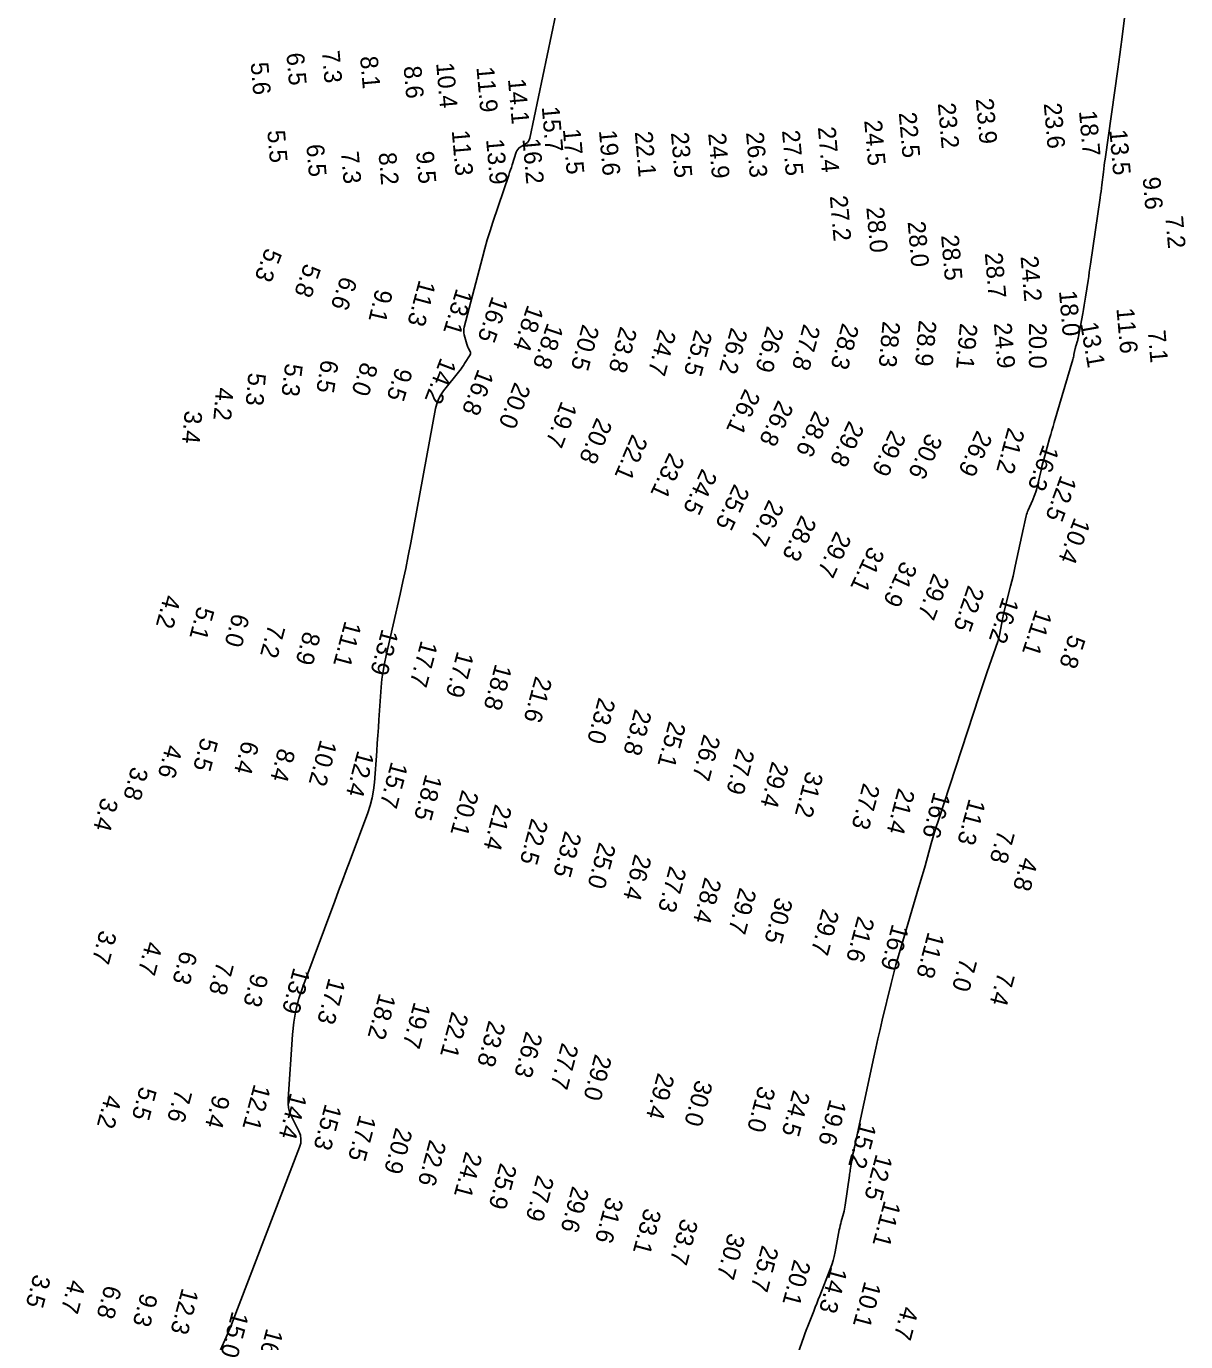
# Model space of a CAD drawing. Extents: x 988130 to 1132882, y 654656 to 841453.
# Drawn here: x 1037709.8 to 1038038, y 781971.3 to 782343.9 of the extents above; entities that cross this region are included whole.
import ezdxf

# ---------------------------------------------------------------- set-up
doc = ezdxf.new("R2010")
doc.units = 0
doc.layers.add('V-TOPO-MAJR', color=7, linetype='Continuous')
doc.layers.add('V-TOPO-SOUN', color=7, linetype='Continuous')

msp = doc.modelspace()

# ---------------------------------------------------------------- linework, layer by layer
at = {"layer": 'V-TOPO-MAJR'}
for points in [[(1037860.94, 782353.23), (1037852.32, 782312.16), (1037852.18, 782311.71), (1037851.96, 782311.31), (1037851.66, 782310.97), (1037851.29, 782310.68), (1037849.62, 782309.64), (1037849.23, 782309.36), (1037848.92, 782309.02), (1037848.67, 782308.63), (1037848.48, 782308.19), (1037847.36, 782304.66), (1037847.12, 782303.92), (1037846.88, 782303.18), (1037846.63, 782302.44), (1037846.38, 782301.7), (1037841.89, 782288.38), (1037841.08, 782285.91), (1037840.31, 782283.42), (1037839.59, 782280.92), (1037838.91, 782278.41), (1037833.76, 782258.69), (1037833.65, 782258.15), (1037833.62, 782257.6), (1037833.66, 782257.06), (1037833.76, 782256.52), (1037834.49, 782253.8), (1037834.57, 782253.53), (1037834.67, 782253.27), (1037834.78, 782253.02), (1037834.91, 782252.77), (1037835.45, 782251.8), (1037835.56, 782251.55), (1037835.59, 782251.31), (1037835.54, 782251.07), (1037835.43, 782250.84), (1037833.85, 782248.32), (1037833.53, 782247.83), (1037833.2, 782247.35), (1037832.86, 782246.87), (1037832.5, 782246.41), (1037827.92, 782240.63), (1037827.12, 782239.48), (1037826.47, 782238.26), (1037825.98, 782236.96), (1037825.64, 782235.6), (1037818.63, 782197.57), (1037817.94, 782193.91), (1037817.21, 782190.26), (1037816.43, 782186.62), (1037815.61, 782182.99), (1037811.63, 782165.67), (1037811.16, 782163.44), (1037810.78, 782161.2), (1037810.49, 782158.94), (1037810.28, 782156.67), (1037809.64, 782147.46), (1037809.48, 782145.23), (1037809.33, 782143.01), (1037809.17, 782140.79), (1037809, 782138.57), (1037808.35, 782129.68), (1037808.11, 782127.48), (1037807.71, 782125.31), (1037807.16, 782123.17), (1037806.46, 782121.07), (1037801.47, 782107.73), (1037800.38, 782104.81), (1037799.28, 782101.89), (1037798.19, 782098.98), (1037797.1, 782096.06), (1037788.05, 782071.83), (1037786.95, 782068.54), (1037786.1, 782065.2), (1037785.5, 782061.81), (1037785.14, 782058.36), (1037783.9, 782039.97), (1037783.89, 782038.76), (1037784.04, 782037.58), (1037784.35, 782036.43), (1037784.81, 782035.32), (1037786.97, 782030.91), (1037787.38, 782029.81), (1037787.56, 782028.69), (1037787.48, 782027.56), (1037787.17, 782026.42), (1037767.87, 781976.22), (1037766.38, 781972.58), (1037764.76, 781969)], [(1037912.69, 781923.22), (1037929.4, 781971.35), (1037929.79, 781972.44), (1037930.19, 781973.53), (1037930.59, 781974.61), (1037931.02, 781975.69), (1037932.72, 781979.99), (1037933.15, 781981.07), (1037933.57, 781982.14), (1037934, 781983.22), (1037934.42, 781984.29), (1037937.4, 781991.87), (1037937.84, 781993.06), (1037938.21, 781994.26), (1037938.53, 781995.48), (1037938.79, 781996.72), (1037939.96, 782003), (1037940.08, 782003.59), (1037940.21, 782004.18), (1037940.35, 782004.76), (1037940.5, 782005.34), (1037941.14, 782007.65), (1037941.29, 782008.24), (1037941.43, 782008.82), (1037941.54, 782009.41), (1037941.63, 782010), (1037942.83, 782018.37), (1037942.89, 782018.74), (1037942.94, 782019.11), (1037942.99, 782019.48), (1037943.04, 782019.85), (1037943.27, 782021.57), (1037943.31, 782021.82), (1037943.37, 782022.06), (1037943.43, 782022.3), (1037943.51, 782022.54), (1037944, 782023.88), (1037944.01, 782023.91), (1037944.01, 782023.94), (1037943.99, 782023.95), (1037943.95, 782023.96), (1037943.8, 782023.98), (1037943.76, 782023.99), (1037943.74, 782024), (1037943.73, 782024.03), (1037943.74, 782024.06), (1037944.03, 782025.43), (1037944.08, 782025.67), (1037944.13, 782025.91), (1037944.19, 782026.15), (1037944.24, 782026.39), (1037949.72, 782051.85), (1037950.29, 782054.47), (1037950.88, 782057.1), (1037951.49, 782059.72), (1037952.12, 782062.34), (1037954.66, 782072.8), (1037955.31, 782075.41), (1037956, 782078.01), (1037956.72, 782080.61), (1037957.47, 782083.19), (1037962.4, 782099.81), (1037962.86, 782101.38), (1037963.32, 782102.96), (1037963.77, 782104.53), (1037964.22, 782106.11), (1037966, 782112.43), (1037966.45, 782114.01), (1037966.92, 782115.58), (1037967.4, 782117.15), (1037967.91, 782118.71), (1037979.58, 782154.27), (1037980.14, 782155.95), (1037980.7, 782157.63), (1037981.26, 782159.31), (1037981.83, 782160.99), (1037984.8, 782169.67), (1037985.02, 782170.36), (1037985.22, 782171.06), (1037985.39, 782171.76), (1037985.53, 782172.48), (1037986.04, 782175.34), (1037986.17, 782176.05), (1037986.32, 782176.76), (1037986.48, 782177.47), (1037986.65, 782178.18), (1037988.45, 782185.29), (1037988.81, 782186.71), (1037989.15, 782188.14), (1037989.47, 782189.56), (1037989.79, 782190.99), (1037992.1, 782201.81), (1037992.19, 782202.24), (1037992.29, 782202.66), (1037992.38, 782203.09), (1037992.48, 782203.51), (1037992.88, 782205.22), (1037992.99, 782205.64), (1037993.12, 782206.05), (1037993.27, 782206.46), (1037993.43, 782206.87), (1037994.61, 782209.53), (1037994.72, 782209.78), (1037994.83, 782210.03), (1037994.93, 782210.28), (1037995.04, 782210.53), (1037995.45, 782211.52), (1037995.55, 782211.78), (1037995.64, 782212.03), (1037995.71, 782212.29), (1037995.78, 782212.55), (1037997.09, 782218.15), (1037997.33, 782219.17), (1037997.59, 782220.19), (1037997.85, 782221.21), (1037998.13, 782222.22), (1037999.49, 782227.09), (1037999.82, 782228.23), (1038000.14, 782229.38), (1038000.48, 782230.53), (1038000.81, 782231.67), (1038006.05, 782249.5), (1038006.15, 782249.85), (1038006.24, 782250.2), (1038006.33, 782250.56), (1038006.4, 782250.92), (1038006.74, 782252.57), (1038006.8, 782252.82), (1038006.86, 782253.06), (1038006.93, 782253.31), (1038007.01, 782253.55), (1038007.33, 782254.52), (1038007.41, 782254.77), (1038007.47, 782255.01), (1038007.53, 782255.26), (1038007.59, 782255.51), (1038008.9, 782262.52), (1038009.11, 782263.68), (1038009.31, 782264.85), (1038009.51, 782266.01), (1038009.69, 782267.18), (1038010.39, 782271.86), (1038010.57, 782273.02), (1038010.74, 782274.19), (1038010.91, 782275.36), (1038011.08, 782276.53), (1038013.81, 782295.3), (1038013.94, 782296.21), (1038014.06, 782297.12), (1038014.18, 782298.02), (1038014.29, 782298.94), (1038014.73, 782302.58), (1038014.84, 782303.49), (1038014.96, 782304.4), (1038015.08, 782305.31), (1038015.2, 782306.22), (1038018.77, 782331.74), (1038019.06, 782333.83), (1038019.35, 782335.93), (1038019.63, 782338.03), (1038019.92, 782340.13), (1038021.03, 782348.52)]]:
    msp.add_lwpolyline(points, dxfattribs=at)

# ---------------------------------------------------------------- texts
at = {"layer": 'V-TOPO-SOUN'}
for s, rotation, p in [('7.3', 275, (1037793.46, 782336.84)), ('5.6', 275, (1037773.29, 782333.52)), ('6.5', 275, (1037783.41, 782336.2)), ('8.1', 275, (1037804.28, 782335.25)), ('10.4 ', 275, (1037825.82, 782333.44)), ('8.6', 275, (1037816.6, 782332.47)), ('11.9 ', 275, (1037837.23, 782332.25)), ('14.1 ', 275, (1037846.14, 782328.9)), ('23.2 ', 275, (1037967.84, 782322.03)), ('23.9 ', 275, (1037978.59, 782323.3)), ('23.6 ', 275, (1037997.83, 782321.98)), ('15.7 ', 275, (1037855.72, 782321.01)), ('22.5 ', 275, (1037956.79, 782319.38)), ('18.7 ', 275, (1038007.81, 782319.85)), ('27.4 ', 275, (1037933.89, 782315.27)), ('24.5 ', 275, (1037947.01, 782317.15)), ('5.5', 275, (1037778.01, 782314.28)), ('11.3 ', 275, (1037830.23, 782314.3)), ('13.9 ', 275, (1037839.96, 782311.82)), ('16.2 ', 275, (1037850.26, 782311.97)), ('17.5 ', 275, (1037861.7, 782314.7)), ('19.6 ', 275, (1037871.91, 782314.33)), ('22.1 ', 275, (1037882.06, 782313.95)), ('23.5 ', 275, (1037892.28, 782313.73)), ('24.9 ', 275, (1037902.84, 782313.51)), ('26.3 ', 275, (1037913.54, 782313.77)), ('27.5 ', 275, (1037923.73, 782314.3)), ('13.5 ', 275, (1038016.41, 782314.47)), ('6.5', 275, (1037789.06, 782310.31)), ('7.3', 275, (1037798.88, 782308.32)), ('8.2', 275, (1037809.5, 782307.97)), ('9.5', 275, (1037820.12, 782308.34)), ('9.6', 275, (1038025.83, 782301.01)), ('27.2 ', 275, (1037937.26, 782295.78)), ('28.0 ', 275, (1037947.61, 782292.52)), ('28.0 ', 275, (1037959.3, 782288.48)), ('7.2', 275, (1038032.26, 782290)), ('28.5 ', 275, (1037968.76, 782284.64)), ('5.3', 249, (1037777.66, 782281.36)), ('28.7 ', 275, (1037981.14, 782279.61)), ('24.2 ', 275, (1037991.26, 782278.67)), ('5.8', 251, (1037788.61, 782276.95)), ('6.6', 251, (1037798.93, 782273.33)), ('11.3 ', 255, (1037821, 782272.26)), ('9.1', 257, (1037808.73, 782269.69)), ('13.1 ', 253, (1037831.57, 782269.84)), ('16.5 ', 251, (1037841.71, 782267.67)), ('18.0 ', 275, (1038002.14, 782268.87)), ('18.4 ', 251, (1037851.74, 782265.21)), ('11.6 ', 275, (1038018.41, 782263.95)), ('18.8 ', 251, (1037857.35, 782260.12)), ('20.5 ', 255, (1037867.28, 782259.69)), ('23.8 ', 255, (1037877.98, 782259.07)), ('26.9 ', 255, (1037919.51, 782259.2)), ('27.8 ', 255, (1037929.87, 782259.76)), ('28.3 ', 255, (1037940.82, 782260.03)), ('28.3 ', 265, (1037952.25, 782260.46)), ('28.9 ', 265, (1037962.53, 782260.76)), ('29.1 ', 265, (1037974.14, 782259.89)), ('24.9 ', 275, (1037983.7, 782259.73)), ('20.0 ', 270, (1037993.65, 782259.91)), ('13.1 ', 280, (1038008.12, 782259.7)), ('24.7 ', 255, (1037889.04, 782258.31)), ('25.5 ', 255, (1037899.26, 782258.13)), ('26.2 ', 255, (1037909.3, 782258.77)), ('7.1', 275, (1038027.28, 782257.65)), ('5.3', 263, (1037783.14, 782248.58)), ('6.5', 261, (1037793.32, 782249.61)), ('8.0', 251, (1037804.78, 782249.05)), ('14.2 ', 249, (1037827.13, 782250.26)), ('5.3', 265, (1037772.69, 782245.88)), ('9.5', 253, (1037814.47, 782247.53)), ('16.8 ', 249, (1037837.71, 782247.04)), ('4.2', 265, (1037763.55, 782241.69)), ('20.0 ', 249, (1037848.08, 782243.31)), ('26.1 ', 245, (1037913.31, 782241.45)), ('19.7 ', 249, (1037861.31, 782237.96)), ('26.8 ', 245, (1037922.68, 782238.24)), ('3.4', 265, (1037754.68, 782235.15)), ('20.8 ', 247, (1037871.29, 782233.26)), ('28.6 ', 245, (1037933.04, 782235.21)), ('29.8 ', 245, (1037942.7, 782232.38)), ('29.9 ', 245, (1037954.55, 782229.75)), ('26.9 ', 245, (1037978.99, 782229.66)), ('21.2 ', 255, (1037987.73, 782230.46)), ('22.1 ', 247, (1037881.32, 782228.57)), ('30.6 ', 245, (1037964.85, 782228.93)), ('16.3 ', 250, (1037997.69, 782225.65)), ('23.1 ', 245, (1037891.86, 782223.35)), ('24.5 ', 245, (1037901.11, 782218.84)), ('25.5 ', 245, (1037910.26, 782214.48)), ('12.5 ', 250, (1038002.69, 782216.99)), ('26.7 ', 245, (1037920.01, 782210.03)), ('28.3 ', 245, (1037929.21, 782205.68)), ('10.4 ', 249, (1038006.58, 782205)), ('29.7 ', 245, (1037939.08, 782201.1)), ('31.1 ', 245, (1037948.46, 782196.85)), ('31.9 ', 245, (1037957.72, 782192.7)), ('29.7 ', 249, (1037966.65, 782189.18)), ('22.5 ', 251, (1037976.45, 782185.8)), ('4.2', 255, (1037748.83, 782183.1)), ('16.2 ', 252, (1037986.25, 782182.46)), ('5.1', 255, (1037758.32, 782179.82)), ('6.0', 255, (1037768.26, 782177.85)), ('11.1 ', 252, (1037995.64, 782178.9)), ('7.2', 255, (1037778.35, 782174.75)), ('11.1 ', 255, (1037799.99, 782175.68)), ('13.9 ', 255, (1037810.48, 782173.42)), ('8.9', 255, (1037788.36, 782172.74)), ('17.7 ', 255, (1037821.57, 782170.12)), ('5.8', 252, (1038005.04, 782171.83)), ('17.9 ', 255, (1037831.82, 782167.1)), ('18.8 ', 255, (1037842.6, 782163.52)), ('21.6 ', 255, (1037853.93, 782160.01)), ('23.0 ', 255, (1037871.86, 782154)), ('23.8 ', 255, (1037882.14, 782150.72)), ('25.1 ', 255, (1037891.81, 782147.28)), ('26.7 ', 255, (1037901.58, 782143.58)), ('4.6', 255, (1037749.35, 782140.65)), ('5.5', 255, (1037759.35, 782142.66)), ('6.4', 255, (1037770.97, 782141.78)), ('10.2 ', 255, (1037793.05, 782142.03)), ('8.4', 255, (1037781.21, 782139.64)), ('12.4 ', 255, (1037803.61, 782138.97)), ('27.9 ', 255, (1037911.26, 782139.63)), ('3.8', 255, (1037739.61, 782134.41)), ('15.7 ', 255, (1037813.13, 782135.81)), ('29.4 ', 255, (1037920.93, 782135.88)), ('31.2 ', 255, (1037930.69, 782133.14)), ('18.5 ', 255, (1037822.86, 782132.27)), ('27.3 ', 255, (1037946.76, 782129.75)), ('3.4', 255, (1037731.11, 782125.68)), ('20.1 ', 255, (1037833.17, 782127.84)), ('21.4 ', 255, (1037956.67, 782128.35)), ('16.6 ', 255, (1037966.77, 782127.26)), ('11.3 ', 255, (1037976.69, 782125.33)), ('21.4 ', 255, (1037842.54, 782123.78)), ('22.5 ', 255, (1037852.82, 782119.76)), ('23.5 ', 255, (1037862.28, 782116.19)), ('7.8', 255, (1037984.89, 782116.54)), ('25.0 ', 255, (1037871.98, 782112.99)), ('26.4 ', 255, (1037882.1, 782109.62)), ('27.3 ', 255, (1037891.96, 782106.26)), ('4.8', 255, (1037991.49, 782108.74)), ('28.4 ', 255, (1037901.89, 782103.08)), ('29.7 ', 255, (1037911.78, 782100.15)), ('30.5 ', 255, (1037922.06, 782097.41)), ('29.7 ', 255, (1037935.2, 782094.18)), ('21.6 ', 255, (1037945.21, 782092.08)), ('3.7', 255, (1037730.67, 782088.07)), ('16.9 ', 255, (1037954.95, 782089.83)), ('4.7', 255, (1037743.68, 782084.92)), ('11.8 ', 255, (1037965.08, 782087.58)), ('6.3', 255, (1037753.51, 782082.25)), ('7.8', 255, (1037763.8, 782079.27)), ('13.9 ', 255, (1037785.47, 782077.5)), ('7.0', 255, (1037974.21, 782080.29)), ('9.3', 255, (1037773.57, 782075.88)), ('17.3 ', 255, (1037795.45, 782074.56)), ('7.4', 255, (1037984.89, 782076.23)), ('18.2 ', 255, (1037809.74, 782070.24)), ('19.7 ', 255, (1037819.59, 782067.75)), ('22.1 ', 255, (1037830.26, 782065.04)), ('23.8 ', 255, (1037840.74, 782062.51)), ('26.3 ', 255, (1037851.25, 782059.43)), ('27.7 ', 255, (1037861.43, 782056.19)), ('29.0 ', 255, (1037870.83, 782052.98)), ('29.4 ', 255, (1037888.58, 782047.65)), ('5.5', 255, (1037742, 782043.8)), ('12.1 ', 255, (1037774.29, 782044.5)), ('30.0 ', 255, (1037899.38, 782045.69)), ('31.0 ', 255, (1037917.15, 782044.02)), ('24.5 ', 255, (1037926.96, 782042.81)), ('4.2', 255, (1037732.12, 782041.47)), ('7.6', 255, (1037752.01, 782043.15)), ('9.4', 255, (1037762.74, 782041.49)), ('14.4 ', 255, (1037784.57, 782042.03)), ('19.6 ', 255, (1037937.32, 782040.2)), ('15.3 ', 255, (1037794.42, 782038.91)), ('17.5 ', 255, (1037804.17, 782035.8)), ('20.9 ', 255, (1037814.39, 782032.19)), ('15.2 ', 255, (1037945.79, 782033.7)), ('22.6 ', 255, (1037823.97, 782028.74)), ('24.1 ', 255, (1037834.18, 782025.38)), ('12.5 ', 255, (1037950.37, 782024.67)), ('25.9 ', 255, (1037843.98, 782022.16)), ('27.9 ', 255, (1037854.48, 782018.75)), ('29.6 ', 255, (1037864.39, 782015.59)), ('31.6 ', 255, (1037874.11, 782012.55)), ('11.1 ', 255, (1037952.67, 782011.51)), ('33.1 ', 255, (1037884.85, 782009.39)), ('33.7 ', 255, (1037895.24, 782006.44)), ('30.7 ', 255, (1037908.56, 782002.33)), ('25.7 ', 255, (1037918.08, 781998.85)), ('20.1 ', 255, (1037927.17, 781994.82)), ('14.3 ', 255, (1037937.53, 781992.74)), ('3.5', 255, (1037711.97, 781990.65)), ('4.7', 255, (1037721.89, 781989.1)), ('6.8', 255, (1037732.05, 781987.55)), ('10.1 ', 255, (1037947.12, 781988.62)), ('9.3', 255, (1037742.27, 781985.32)), ('12.3 ', 255, (1037753.91, 781986.73)), ('15.0 ', 255, (1037768.06, 781980.14)), ('4.7', 255, (1037957.68, 781981.57)), ('16.5 ', 255, (1037777.82, 781975.29))]:
    msp.add_text(s, height=5, rotation=rotation, dxfattribs=at).set_placement(p)

doc.saveas('drawing.dxf')
